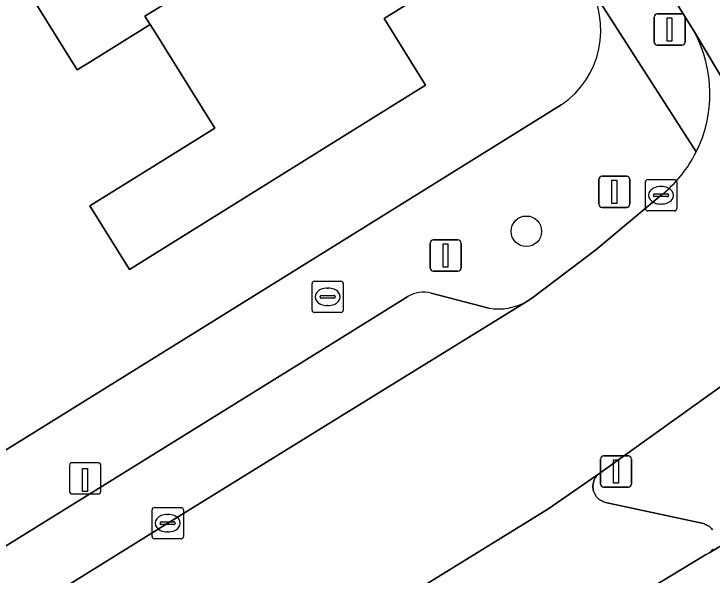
# Model space of a CAD drawing. Extents: x 159279 to 160377, y 384531 to 385888.
# Drawn here: x 159989.57 to 160011.92, y 385289.82 to 385307.77 of the extents above; entities that cross this region are included whole.
import ezdxf

# ---------------------------------------------------------------- set-up
doc = ezdxf.new("R2010")
doc.units = 0
for name, color, linetype in [('IMGEO_Boom', 7, 'Continuous'), ('IMGEO_Brandkraan', 7, 'Continuous'), ('IMGEO_Drukknoppaal', 7, 'Continuous'), ('IMGEO_Erf', 7, 'Continuous'), ('IMGEO_Fietspad_gesloten', 7, 'Continuous'), ('IMGEO_Kolk', 7, 'Continuous'), ('IMGEO_Laadpaal', 7, 'Continuous'), ('IMGEO_Lichtmast', 7, 'Continuous'), ('IMGEO_Pand', 7, 'Continuous'), ('IMGEO_Parkeervlak_open', 7, 'Continuous'), ('IMGEO_Verkeersregelinstallatiepaal', 7, 'Continuous'), ('IMGEO_Voetpad_open', 7, 'Continuous')]:
    doc.layers.add(name, color=color, linetype=linetype)

msp = doc.modelspace()

# ---------------------------------------------------------------- linework, layer by layer
at = {"layer": 'IMGEO_Boom'}
msp.add_circle((160005.973, 385300.816), 0.489, dxfattribs=at)
at = {"layer": 'IMGEO_Brandkraan'}
for p, q in [((159999.187, 385299.22), (160000.039, 385299.22)), ((159999.112, 385298.294), (159999.112, 385299.146)), ((159999.6, 385299), (159999.625, 385299)), ((160000.113, 385299.146), (160000.113, 385298.294)), ((159999.371, 385298.714), (159999.371, 385298.726)), ((159999.414, 385298.763), (159999.812, 385298.763)), ((159999.855, 385298.726), (159999.855, 385298.714)), ((159999.809, 385298.677), (159999.411, 385298.677)), ((159999.623, 385298.44), (159999.598, 385298.44)), ((160000.039, 385298.22), (159999.187, 385298.22))]:
    msp.add_line(p, q, dxfattribs=at)
for points in [[(159999.187, 385299.22), (160000.039, 385299.22)], [(159999.112, 385298.294), (159999.112, 385299.146)], [(160000.113, 385299.146), (160000.113, 385298.294)], [(160000.039, 385298.22), (159999.187, 385298.22)]]:
    msp.add_lwpolyline(points, dxfattribs=at)
for centre, radius, start, end in [((159999.189, 385299.144), 0.0765, 91.552, 178.448), ((159999.189, 385299.144), 0.0765, 91.552, 178.448), ((160000.037, 385299.144), 0.0765, 1.552, 88.448), ((160000.037, 385299.144), 0.0765, 1.552, 88.448), ((159999.411, 385298.723), 0.0403, 85.8775, 175.7526), ((159999.816, 385298.725), 0.0386, 1.7309, 96.639), ((159999.408, 385298.713), 0.0366, 178.938, 274.7102), ((159999.812, 385298.72), 0.043, 264.8664, 352.4533), ((159999.189, 385298.296), 0.0765, 181.552, 268.448), ((159999.189, 385298.296), 0.0765, 181.552, 268.448), ((160000.037, 385298.296), 0.0765, 271.552, 358.448), ((160000.037, 385298.296), 0.0765, 271.552, 358.448)]:
    msp.add_arc(centre, radius, start, end, dxfattribs=at)
for centre, major_axis, ratio, start_param, end_param in [((159999.599, 385298.72), (-0.387, 0.002), 0.722429, 4.712389, 7.853982), ((159999.624, 385298.72), (-0.39, 0.002), 0.717154, 1.570796, 4.712389)]:
    msp.add_ellipse(centre, major_axis=major_axis, ratio=ratio, start_param=start_param, end_param=end_param, dxfattribs=at)
at = {"layer": 'IMGEO_Drukknoppaal'}
for p, q in [((160008.448, 385293.629), (160009.238, 385293.629)), ((160009.238, 385293.629), (160008.448, 385293.629)), ((160008.348, 385292.729), (160008.348, 385293.529)), ((160008.348, 385293.529), (160008.348, 385292.729)), ((160009.338, 385293.529), (160009.338, 385292.729)), ((160009.338, 385292.729), (160009.338, 385293.529)), ((160009.238, 385292.629), (160008.448, 385292.629)), ((160008.448, 385292.629), (160009.238, 385292.629))]:
    msp.add_line(p, q, dxfattribs=at)
msp.add_lwpolyline([(160008.768, 385293.504), (160008.918, 385293.504), (160008.918, 385292.754), (160008.768, 385292.754), (160008.768, 385293.504)], dxfattribs=at)
for centre, start, end in [((160008.448, 385293.529), 90, 180), ((160008.448, 385293.529), 90, 180), ((160009.238, 385293.529), 0, 90), ((160009.238, 385293.529), 360, 90), ((160008.448, 385292.729), 180, 270), ((160008.448, 385292.729), 180, 270), ((160009.238, 385292.729), 270, 0), ((160009.238, 385292.729), 270, 0)]:
    msp.add_arc(centre, 0.1, start, end, dxfattribs=at)
at = {"layer": 'IMGEO_Erf'}
for points in [[(160003.311, 385308.802), (160001.42, 385307.625), (160002.748, 385305.491), (160000, 385303.781), (159993.265, 385299.59), (159991.998, 385301.628), (159993.994, 385302.869), (159995.996, 385304.114), (159994.38, 385306.713), (159994.281, 385306.872), (159993.931, 385307.435), (159992.027, 385306.25), (159991.594, 385305.98), (159990.107, 385308.37)], [(159989.267, 385293.798), (160000, 385300.459), (160007.093, 385304.861)]]:
    msp.add_lwpolyline(points, dxfattribs=at)
msp.add_arc((160005.475, 385307.248), 2.884, 304.1217, 32.0346, dxfattribs=at)
at = {"layer": 'IMGEO_Fietspad_gesloten'}
msp.add_lwpolyline([(159930.634, 385437.088), (159960.939, 385388.271), (159985.465, 385348.75), (160000, 385325.415), (160011.363, 385307.173), (160018.776, 385294.779), (160020.377, 385296.132), (160020.307, 385296.249), (160013.345, 385307.961), (160006.788, 385318.476), (160004.583, 385322.01), (160000, 385329.385), (159987.121, 385350.11), (159962.7, 385389.463), (159946.337, 385415.819)], dxfattribs=at)
at = {"layer": 'IMGEO_Kolk'}
for p, q in [((160009.785, 385301.542), (160009.785, 385302.394)), ((160009.86, 385302.468), (160010.712, 385302.468)), ((160010.786, 385302.394), (160010.786, 385301.542)), ((160010.273, 385302.248), (160010.298, 385302.248)), ((160010.044, 385301.962), (160010.044, 385301.974)), ((160010.482, 385301.925), (160010.084, 385301.925)), ((160010.087, 385302.011), (160010.485, 385302.011)), ((160010.528, 385301.974), (160010.528, 385301.962)), ((160010.296, 385301.688), (160010.271, 385301.688)), ((160010.712, 385301.468), (160009.86, 385301.468)), ((159993.993, 385291.052), (159993.993, 385291.904)), ((159994.068, 385291.978), (159994.92, 385291.978)), ((159994.994, 385291.904), (159994.994, 385291.052)), ((159994.481, 385291.758), (159994.506, 385291.758)), ((159994.252, 385291.472), (159994.252, 385291.484)), ((159994.69, 385291.435), (159994.292, 385291.435)), ((159994.295, 385291.521), (159994.693, 385291.521)), ((159994.736, 385291.484), (159994.736, 385291.472)), ((159994.504, 385291.198), (159994.479, 385291.198)), ((159994.92, 385290.978), (159994.068, 385290.978))]:
    msp.add_line(p, q, dxfattribs=at)
for points in [[(160009.785, 385301.542), (160009.785, 385302.394)], [(160009.86, 385302.468), (160010.712, 385302.468)], [(160010.786, 385302.394), (160010.786, 385301.542)], [(160010.712, 385301.468), (160009.86, 385301.468)], [(159993.993, 385291.052), (159993.993, 385291.904)], [(159994.068, 385291.978), (159994.92, 385291.978)], [(159994.994, 385291.904), (159994.994, 385291.052)], [(159994.92, 385290.978), (159994.068, 385290.978)]]:
    msp.add_lwpolyline(points, dxfattribs=at)
for centre, radius, start, end in [((160009.862, 385302.392), 0.0765, 91.552, 178.448), ((160009.862, 385302.392), 0.0765, 91.552, 178.448), ((160010.71, 385302.392), 0.0765, 1.552, 88.448), ((160010.71, 385302.392), 0.0765, 1.552, 88.448), ((160010.084, 385301.971), 0.0403, 85.8775, 175.7526), ((160010.081, 385301.961), 0.0366, 178.938, 274.7102), ((160010.485, 385301.968), 0.043, 264.8664, 352.4533), ((160010.489, 385301.973), 0.0386, 1.7309, 96.639), ((160009.862, 385301.544), 0.0765, 181.552, 268.448), ((160009.862, 385301.544), 0.0765, 181.552, 268.448), ((160010.71, 385301.544), 0.0765, 271.552, 358.448), ((160010.71, 385301.544), 0.0765, 271.552, 358.448), ((159994.07, 385291.902), 0.0765, 91.552, 178.448), ((159994.07, 385291.902), 0.0765, 91.552, 178.448), ((159994.918, 385291.902), 0.0765, 1.552, 88.448), ((159994.918, 385291.902), 0.0765, 1.552, 88.448), ((159994.292, 385291.481), 0.0403, 85.8775, 175.7526), ((159994.289, 385291.471), 0.0366, 178.938, 274.7102), ((159994.693, 385291.478), 0.043, 264.8664, 352.4533), ((159994.697, 385291.483), 0.0386, 1.7309, 96.639), ((159994.07, 385291.054), 0.0765, 181.552, 268.448), ((159994.07, 385291.054), 0.0765, 181.552, 268.448), ((159994.918, 385291.054), 0.0765, 271.552, 358.448), ((159994.918, 385291.054), 0.0765, 271.552, 358.448)]:
    msp.add_arc(centre, radius, start, end, dxfattribs=at)
for centre, major_axis, ratio, start_param, end_param in [((160010.272, 385301.968), (-0.387, 0.002), 0.722429, 4.712389, 7.853982), ((160010.297, 385301.968), (-0.39, 0.002), 0.717154, 1.570796, 4.712389), ((159994.48, 385291.478), (-0.387, 0.002), 0.722429, 4.712389, 7.853982), ((159994.505, 385291.478), (-0.39, 0.002), 0.717154, 1.570796, 4.712389)]:
    msp.add_ellipse(centre, major_axis=major_axis, ratio=ratio, start_param=start_param, end_param=end_param, dxfattribs=at)
at = {"layer": 'IMGEO_Laadpaal'}
for p, q in [((159992.266, 385293.413), (159991.425, 385293.413)), ((159992.266, 385293.413), (159991.425, 385293.413)), ((159991.35, 385293.329), (159991.35, 385292.488)), ((159991.35, 385293.329), (159991.35, 385292.488)), ((159992.35, 385292.497), (159992.35, 385293.338)), ((159992.35, 385292.497), (159992.35, 385293.338)), ((159991.434, 385292.413), (159992.275, 385292.413)), ((159991.434, 385292.413), (159992.275, 385292.413))]:
    msp.add_line(p, q, dxfattribs=at)
msp.add_lwpolyline([(159991.765, 385293.226), (159991.925, 385293.226), (159991.925, 385292.493), (159991.765, 385292.493), (159991.765, 385293.226)], dxfattribs=at)
for centre, start, end in [((159991.428, 385293.335), 92.4484, 184.2845), ((159991.428, 385293.335), 92.4484, 184.2845), ((159992.272, 385293.335), 2.4484, 94.2845), ((159992.272, 385293.335), 2.4484, 94.2845), ((159991.428, 385292.491), 182.4484, 274.2845), ((159991.428, 385292.491), 182.4484, 274.2845), ((159992.272, 385292.491), 272.4484, 4.2845), ((159992.272, 385292.491), 272.4484, 4.2845)]:
    msp.add_arc(centre, 0.0779, start, end, dxfattribs=at)
at = {"layer": 'IMGEO_Lichtmast'}
for p, q in [((160002.995, 385300.541), (160003.785, 385300.541)), ((160003.785, 385300.541), (160002.995, 385300.541)), ((160002.895, 385299.641), (160002.895, 385300.441)), ((160002.895, 385300.441), (160002.895, 385299.641)), ((160003.885, 385300.441), (160003.885, 385299.641)), ((160003.885, 385299.641), (160003.885, 385300.441)), ((160003.785, 385299.541), (160002.995, 385299.541)), ((160002.995, 385299.541), (160003.785, 385299.541))]:
    msp.add_line(p, q, dxfattribs=at)
msp.add_lwpolyline([(160003.315, 385300.416), (160003.465, 385300.416), (160003.465, 385299.666), (160003.315, 385299.666), (160003.315, 385300.416)], dxfattribs=at)
for centre, start, end in [((160002.995, 385300.441), 90, 180), ((160002.995, 385300.441), 90, 180), ((160003.785, 385300.441), 0, 90), ((160003.785, 385300.441), 360, 90), ((160002.995, 385299.641), 180, 270), ((160002.995, 385299.641), 180, 270), ((160003.785, 385299.641), 270, 0), ((160003.785, 385299.641), 270, 0)]:
    msp.add_arc(centre, 0.1, start, end, dxfattribs=at)
at = {"layer": 'IMGEO_Pand'}
for points in [[(160000.416, 385311.818), (160000, 385312.486), (159998.962, 385314.153), (159999.171, 385315.048), (159998.368, 385316.338), (159997.448, 385316.552), (159997.101, 385317.108), (159990.77, 385313.176), (159990.486, 385312.999), (159992.457, 385309.832), (159990.107, 385308.37), (159991.594, 385305.98), (159992.027, 385306.25), (159993.931, 385307.435), (159993.764, 385307.703), (159994.056, 385307.884)], [(160000.416, 385311.818), (159994.056, 385307.884), (159993.764, 385307.703), (159993.931, 385307.435), (159994.281, 385306.872), (159994.38, 385306.713), (159995.996, 385304.114), (159993.994, 385302.869), (159991.998, 385301.628), (159993.265, 385299.59), (160000, 385303.781), (160002.748, 385305.491), (160001.42, 385307.625), (160003.311, 385308.802), (160001.149, 385312.274)]]:
    msp.add_lwpolyline(points, close=True, dxfattribs=at)
at = {"layer": 'IMGEO_Parkeervlak_open'}
for points in [[(160000, 385287.817), (160006.661, 385291.932), (160008.324, 385293.077), (160012.427, 385296.006), (160013.056, 385296.399), (160013.336, 385296.55), (160013.669, 385296.694), (160014.012, 385296.808), (160014.365, 385296.891), (160014.723, 385296.942), (160015.085, 385296.96), (160015.447, 385296.947), (160015.806, 385296.901), (160016.159, 385296.823), (160016.504, 385296.714), (160016.839, 385296.575), (160017.159, 385296.406), (160017.463, 385296.209), (160017.748, 385295.986), (160018.099, 385295.642), (160018.457, 385295.225), (160018.776, 385294.779), (160011.363, 385307.173)], [(160010.287, 385301.968), (160008.202, 385300.226), (160006.133, 385298.663), (160005.985, 385298.572), (160000, 385294.876), (159994.495, 385291.477), (159977.819, 385281.133), (159964.595, 385272.924), (159964.436, 385272.825), (159961.643, 385271.213)], [(160002.184, 385298.727), (160000, 385297.374), (159966.393, 385276.553)], [(160004.77, 385298.353), (160002.926, 385298.842)], [(159964.595, 385272.924), (159977.819, 385281.133), (159994.495, 385291.477), (160000, 385294.876), (160005.985, 385298.572)], [(160011.934, 385291.267), (160011.904, 385291.304), (160011.871, 385291.338), (160011.835, 385291.369), (160011.797, 385291.396), (160011.756, 385291.42), (160011.713, 385291.441), (160011.669, 385291.457), (160011.642, 385291.465), (160008.509, 385292.145), (160008.474, 385292.154), (160008.43, 385292.169), (160008.388, 385292.189), (160008.348, 385292.212), (160008.309, 385292.238), (160008.274, 385292.268), (160008.241, 385292.3), (160008.211, 385292.336), (160008.184, 385292.374), (160008.161, 385292.415), (160008.142, 385292.457), (160008.126, 385292.501), (160008.115, 385292.546), (160008.107, 385292.592), (160008.104, 385292.638), (160008.105, 385292.684), (160008.11, 385292.731), (160008.119, 385292.776), (160008.132, 385292.821), (160008.149, 385292.864), (160008.17, 385292.906), (160008.194, 385292.945), (160008.222, 385292.982), (160008.253, 385293.017), (160008.287, 385293.049), (160008.324, 385293.077), (160006.661, 385291.932), (160000, 385287.817)], [(160007.378, 385287.846), (160011.71, 385290.463), (160011.843, 385290.543), (160011.878, 385290.575), (160011.911, 385290.609), (160011.94, 385290.647)]]:
    msp.add_lwpolyline(points, dxfattribs=at)
for centre, radius, start, end in [((160007.689, 385305.219), 4.162, 333.4377, 28.004), ((160007.7, 385305.21), 4.148, 308.5949, 333.4848), ((160002.69, 385297.911), 0.96, 75.7909, 121.8291), ((160005.056, 385300.247), 1.916, 261.4184, 299.017)]:
    msp.add_arc(centre, radius, start, end, dxfattribs=at)
at = {"layer": 'IMGEO_Verkeersregelinstallatiepaal'}
for p, q in [((160010.065, 385306.869), (160010.065, 385307.669)), ((160010.065, 385307.669), (160010.065, 385306.869)), ((160010.165, 385307.769), (160010.955, 385307.769)), ((160010.955, 385307.769), (160010.165, 385307.769)), ((160011.055, 385307.669), (160011.055, 385306.869)), ((160011.055, 385306.869), (160011.055, 385307.669)), ((160010.955, 385306.769), (160010.165, 385306.769)), ((160010.165, 385306.769), (160010.955, 385306.769)), ((160008.395, 385302.58), (160009.185, 385302.58)), ((160009.185, 385302.58), (160008.395, 385302.58)), ((160008.295, 385301.68), (160008.295, 385302.48)), ((160008.295, 385302.48), (160008.295, 385301.68)), ((160009.285, 385302.48), (160009.285, 385301.68)), ((160009.285, 385301.68), (160009.285, 385302.48)), ((160009.185, 385301.58), (160008.395, 385301.58)), ((160008.395, 385301.58), (160009.185, 385301.58))]:
    msp.add_line(p, q, dxfattribs=at)
for points in [[(160010.485, 385307.644), (160010.635, 385307.644), (160010.635, 385306.894), (160010.485, 385306.894), (160010.485, 385307.644)], [(160008.715, 385302.455), (160008.865, 385302.455), (160008.865, 385301.705), (160008.715, 385301.705), (160008.715, 385302.455)]]:
    msp.add_lwpolyline(points, dxfattribs=at)
for centre, start, end in [((160010.165, 385307.669), 90, 180), ((160010.165, 385307.669), 90, 180), ((160010.955, 385307.669), 0, 90), ((160010.955, 385307.669), 360, 90), ((160010.165, 385306.869), 180, 270), ((160010.165, 385306.869), 180, 270), ((160010.955, 385306.869), 270, 0), ((160010.955, 385306.869), 270, 0), ((160008.395, 385302.48), 90, 180), ((160008.395, 385302.48), 90, 180), ((160009.185, 385302.48), 0, 90), ((160009.185, 385302.48), 360, 90), ((160008.395, 385301.68), 180, 270), ((160008.395, 385301.68), 180, 270), ((160009.185, 385301.68), 270, 0), ((160009.185, 385301.68), 270, 0)]:
    msp.add_arc(centre, 0.1, start, end, dxfattribs=at)
at = {"layer": 'IMGEO_Voetpad_open'}
for points in [[(159927.456, 385439.099), (159927.007, 385438.936), (159927.842, 385437.541), (159954.078, 385395.411), (159954.608, 385394.562), (159959.273, 385387.07), (159981.068, 385351.954), (159981.581, 385351.128), (159985.572, 385344.698), (160000, 385321.508), (160007.92, 385308.778), (160007.963, 385308.734), (160011.411, 385303.358)], [(160011.363, 385307.173), (160000, 385325.415), (159985.465, 385348.75), (159960.939, 385388.271), (159930.634, 385437.088)], [(160011.411, 385303.358), (160007.963, 385308.734), (160007.92, 385308.778)], [(160007.093, 385304.861), (160000, 385300.459), (159989.267, 385293.798), (159988.399, 385293.259), (159981.809, 385289.169), (159967.187, 385280.142), (159965.917, 385282.399), (159961.35, 385279.557), (159955.657, 385276.014), (159959.118, 385270.452)], [(160005.985, 385298.572), (160006.133, 385298.663), (160008.202, 385300.226), (160010.287, 385301.968)], [(159966.393, 385276.553), (160000, 385297.374), (160002.184, 385298.727)], [(160002.926, 385298.842), (160004.77, 385298.353)], [(160012.427, 385296.006), (160008.324, 385293.077), (160008.287, 385293.049), (160008.253, 385293.017), (160008.222, 385292.982), (160008.194, 385292.945), (160008.17, 385292.906), (160008.149, 385292.864), (160008.132, 385292.821), (160008.119, 385292.776), (160008.11, 385292.731), (160008.105, 385292.684), (160008.104, 385292.638), (160008.107, 385292.592), (160008.115, 385292.546), (160008.126, 385292.501), (160008.142, 385292.457), (160008.161, 385292.415), (160008.184, 385292.374), (160008.211, 385292.336), (160008.241, 385292.3), (160008.274, 385292.268), (160008.309, 385292.238), (160008.348, 385292.212), (160008.388, 385292.189), (160008.43, 385292.169), (160008.474, 385292.154), (160008.509, 385292.145), (160011.642, 385291.465), (160011.669, 385291.457), (160011.713, 385291.441), (160011.756, 385291.42), (160011.797, 385291.396), (160011.835, 385291.369), (160011.871, 385291.338), (160011.904, 385291.304), (160011.934, 385291.267)], [(160013.327, 385289.79), (160015.05, 385290.818), (160017.868, 385292.544), (160017.726, 385292.656), (160017.576, 385292.754), (160017.416, 385292.839), (160017.25, 385292.909), (160017.079, 385292.964), (160016.903, 385293.003), (160016.724, 385293.027), (160016.544, 385293.034), (160016.364, 385293.026), (160016.186, 385293.001), (160016.01, 385292.961), (160015.839, 385292.905), (160015.676, 385292.835), (160011.843, 385290.543), (160011.71, 385290.463), (160007.378, 385287.846)], [(160011.94, 385290.647), (160011.911, 385290.609), (160011.878, 385290.575), (160011.843, 385290.543), (160015.676, 385292.835)]]:
    msp.add_lwpolyline(points, dxfattribs=at)
for centre, radius, start, end in [((160005.475, 385307.248), 2.884, 304.1217, 32.0346), ((160007.689, 385305.219), 4.162, 333.4377, 28.004), ((160007.7, 385305.21), 4.148, 308.5949, 333.4848), ((160002.69, 385297.911), 0.96, 75.7909, 121.8291), ((160005.056, 385300.247), 1.916, 261.4184, 299.017)]:
    msp.add_arc(centre, radius, start, end, dxfattribs=at)

doc.saveas('drawing.dxf')
